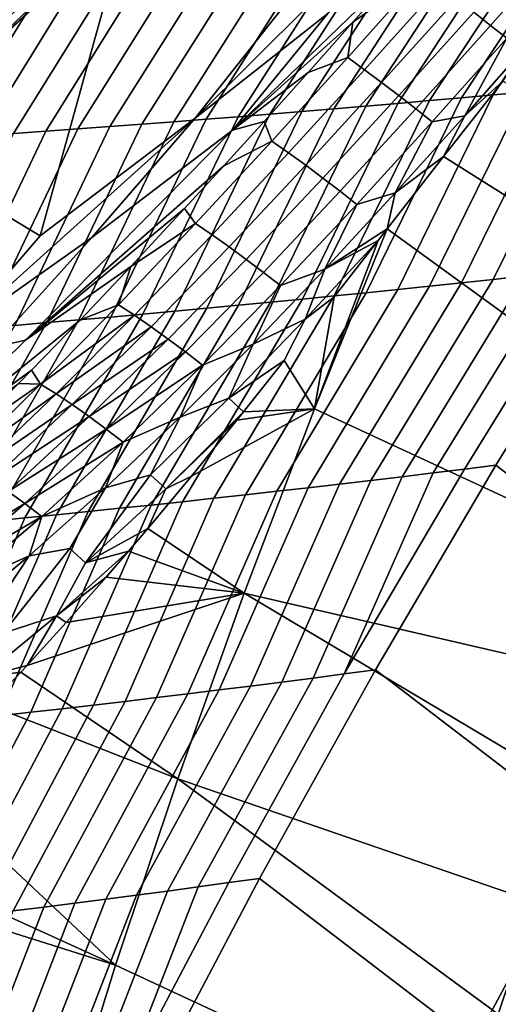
# Model space of a CAD drawing. Header units: metres. Extents: x -109 to 109, y -100 to 58.
# Tile 351 of 642: x 12.24 to 13.64, y -28.86 to -25.98. Entities that reach past the tile are written whole.
import ezdxf

# ---------------------------------------------------------------- set-up
doc = ezdxf.new("R2010")
doc.units = ezdxf.units.M
doc.layers.add('solid_21_062_100_XXX', color=7, linetype='CONTINUOUS')

msp = doc.modelspace()

# ---------------------------------------------------------------- linework, layer by layer
at = {"layer": 'solid_21_062_100_XXX'}
for points in [[(12.538145, -25.338144, 27.845409), (11.864766, -25.977158, 27.845409), (11.918769, -26.037134, 27.690523), (12.595213, -25.395212, 27.690523)], [(12.595213, -25.395212, 27.690523), (11.918769, -26.037134, 27.690523), (11.963524, -26.08684, 27.529186), (12.642508, -25.442509, 27.529186)], [(12.642508, -25.442509, 27.529186), (11.963524, -26.08684, 27.529186), (11.998691, -26.125896, 27.362629), (12.67967, -25.47967, 27.362629)], [(12.67967, -25.47967, 27.362629), (11.998691, -26.125896, 27.362629), (12.023999, -26.154005, 27.192122), (12.706415, -25.506416, 27.192122)], [(12.706415, -25.506416, 27.192122), (12.023999, -26.154005, 27.192122), (12.039258, -26.170952, 27.018965), (12.722541, -25.522541, 27.018965)], [(12.722541, -25.522541, 27.018965), (12.039258, -26.170952, 27.018965), (12.557367, -25.69622, 26.844654)], [(13.421961, -25.607634, 26.000853), (13.002406, -25.960058, 25.997431), (12.754606, -26.272362, 26.000853)], [(13.421961, -25.607634, 26.000853), (12.754606, -26.272362, 26.000853), (13.142516, -25.966906, 26.011074)], [(13.370032, -25.817688, 26.031086), (13.528337, -25.637562, 26.026581), (13.142516, -25.966906, 26.011074), (12.863787, -26.307915, 26.02792)], [(13.809875, -25.657593, -18.328413), (13.9039, -25.65045, -18.310951), (13.53225, -26.212976, -18.133339), (13.439238, -26.221222, -18.153292)], [(13.9039, -25.65045, -18.310951), (13.997866, -25.643202, -18.293524), (13.625198, -26.204611, -18.113422), (13.53225, -26.212976, -18.133339)], [(13.997866, -25.643202, -18.293524), (14.091769, -25.635849, -18.276129), (13.718081, -26.196123, -18.093546), (13.625198, -26.204611, -18.113422)], [(13.338853, -25.691717, -18.416183), (13.433174, -25.685102, -18.398569), (13.066545, -26.252996, -18.233463), (12.973214, -26.260637, -18.253593)], [(13.433174, -25.685102, -18.398569), (13.527437, -25.678383, -18.380985), (13.159812, -26.245234, -18.213367), (13.066545, -26.252996, -18.233463)], [(13.527437, -25.678383, -18.380985), (13.621642, -25.671558, -18.36343), (13.253017, -26.23735, -18.193308), (13.159812, -26.245234, -18.213367)], [(13.621642, -25.671558, -18.36343), (13.715788, -25.664629, -18.345905), (13.346159, -26.229345, -18.173281), (13.253017, -26.23735, -18.193308)], [(13.715788, -25.664629, -18.345905), (13.809875, -25.657593, -18.328413), (13.439238, -26.221222, -18.153292), (13.346159, -26.229345, -18.173281)], [(12.302488, -26.616604, 25.997431), (12.557368, -25.696217, 25.997431), (11.853194, -26.346281, 25.997431)], [(12.557367, -25.69622, 26.844654), (11.853205, -26.346273, 26.844654), (11.853194, -26.346281, 25.997431), (12.557368, -25.696217, 25.997431)], [(12.039258, -26.170952, 27.018965), (11.853205, -26.346273, 26.844654), (12.557367, -25.69622, 26.844654)], [(12.754606, -26.272362, 26.000853), (13.002406, -25.960058, 25.997431), (12.557368, -25.696217, 25.997431), (12.302488, -26.616604, 25.997431)], [(12.960997, -25.717123, -18.486923), (13.055545, -25.71093, -18.469196), (12.692856, -26.282845, -18.314178), (12.599281, -26.290007, -18.334436)], [(13.055545, -25.71093, -18.469196), (13.150038, -25.70463, -18.451498), (12.786369, -26.275562, -18.293951), (12.692856, -26.282845, -18.314178)], [(13.150038, -25.70463, -18.451498), (13.244473, -25.698227, -18.433826), (12.879823, -26.26816, -18.273756), (12.786369, -26.275562, -18.293951)], [(13.244473, -25.698227, -18.433826), (13.338853, -25.691717, -18.416183), (12.973214, -26.260637, -18.253593), (12.879823, -26.26816, -18.273756)], [(12.487428, -25.746525, -18.575941), (12.582251, -25.740854, -18.558088), (12.224391, -26.317459, -18.415771), (12.130523, -26.324024, -18.436176)], [(12.582251, -25.740854, -18.558088), (12.677019, -25.735077, -18.540258), (12.318202, -26.310774, -18.395393), (12.224391, -26.317459, -18.415771)], [(12.677019, -25.735077, -18.540258), (12.771733, -25.729197, -18.522455), (12.411954, -26.30397, -18.375046), (12.318202, -26.310774, -18.395393)], [(12.771733, -25.729197, -18.522455), (12.866392, -25.723213, -18.504675), (12.505648, -26.297049, -18.354727), (12.411954, -26.30397, -18.375046)], [(12.866392, -25.723213, -18.504675), (12.960997, -25.717123, -18.486923), (12.599281, -26.290007, -18.334436), (12.505648, -26.297049, -18.354727)], [(13.786557, -25.71699, 26.055075), (13.568687, -25.962664, 26.069767), (13.617495, -26.001318, 26.05991), (13.83452, -25.756054, 26.042959)], [(12.202641, -25.762917, -18.629641), (12.297623, -25.757557, -18.611717), (11.942612, -26.336798, -18.477068), (11.848572, -26.343006, -18.497555)], [(12.297623, -25.757557, -18.611717), (12.392552, -25.752094, -18.593817), (12.036595, -26.330471, -18.45661), (11.942612, -26.336798, -18.477068)], [(12.392552, -25.752094, -18.593817), (12.487428, -25.746525, -18.575941), (12.130523, -26.324024, -18.436176), (12.036595, -26.330471, -18.45661)], [(13.617495, -26.001318, 26.05991), (13.664706, -26.039194, 26.042307), (13.880772, -25.794031, 26.023159), (13.83452, -25.756054, 26.042959)], [(13.215064, -25.992453, 26.036749), (13.370032, -25.817688, 26.031086), (12.863787, -26.307915, 26.02792)], [(13.420502, -25.848185, 26.051924), (13.370032, -25.817688, 26.031086), (13.215064, -25.992453, 26.036749)], [(13.420502, -25.848185, 26.051924), (13.215064, -25.992453, 26.036749), (13.200283, -26.095085, 26.063408)], [(13.420502, -25.848185, 26.051924), (13.200283, -26.095085, 26.063408), (13.249264, -26.131031, 26.080204), (13.469402, -25.885483, 26.065742)], [(13.469402, -25.885483, 26.065742), (13.249264, -26.131031, 26.080204), (13.299223, -26.168392, 26.089241), (13.519061, -25.923845, 26.071722)], [(13.519061, -25.923845, 26.071722), (13.299223, -26.168392, 26.089241), (13.349366, -26.206572, 26.090376), (13.568687, -25.962664, 26.069767)], [(12.754606, -26.272362, 26.000853), (12.453119, -26.620743, 26.011074), (12.863787, -26.307915, 26.02792), (13.142516, -25.966906, 26.011074)], [(13.568687, -25.962664, 26.069767), (13.349366, -26.206572, 26.090376), (13.398897, -26.244967, 26.083591), (13.617495, -26.001318, 26.05991)], [(13.084336, -26.139004, 26.042778), (13.215064, -25.992453, 26.036749), (12.863787, -26.307915, 26.02792)], [(13.200283, -26.095085, 26.063408), (13.215064, -25.992453, 26.036749), (13.084336, -26.139004, 26.042778)], [(13.398897, -26.244967, 26.083591), (13.44703, -26.282961, 26.068995), (13.664706, -26.039194, 26.042307), (13.617495, -26.001318, 26.05991)], [(13.664706, -26.039194, 26.042307), (13.44703, -26.282961, 26.068995), (13.541782, -26.265287, 26.039459)], [(13.541782, -26.265287, 26.039459), (13.653348, -26.164848, 26.017139), (13.742742, -26.037975, 26.013422)], [(13.664706, -26.039194, 26.042307), (13.541782, -26.265287, 26.039459), (13.742742, -26.037975, 26.013422)], [(12.978971, -26.339478, 26.078794), (13.200283, -26.095085, 26.063408), (13.084336, -26.139004, 26.042778), (12.955788, -26.282427, 26.050074)], [(13.200283, -26.095085, 26.063408), (12.978971, -26.339478, 26.078794), (13.027647, -26.373941, 26.099195), (13.249264, -26.131031, 26.080204)], [(12.955788, -26.282427, 26.050074), (13.084336, -26.139004, 26.042778), (12.863787, -26.307915, 26.02792)], [(13.249264, -26.131031, 26.080204), (13.027647, -26.373941, 26.099195), (13.077578, -26.410236, 26.111965), (13.299223, -26.168392, 26.089241)], [(13.299223, -26.168392, 26.089241), (13.077578, -26.410236, 26.111965), (13.127968, -26.447784, 26.116899), (13.349366, -26.206572, 26.090376)], [(13.653348, -26.164848, 26.017139), (13.480214, -26.384447, 26.036747), (14.370768, -26.94602, 25.445169), (14.508265, -26.628311, 25.464382)], [(13.541782, -26.265287, 26.039459), (13.480214, -26.384447, 26.036747), (13.653348, -26.164848, 26.017139)], [(13.903645, -26.178783, -18.053909), (13.996325, -26.16993, -18.034151), (13.717133, -26.733282, -17.856644), (13.624599, -26.743357, -17.879112)], [(13.625198, -26.204611, -18.113422), (13.718081, -26.196123, -18.093546), (13.439307, -26.76309, -17.924185), (13.346552, -26.772747, -17.946789)], [(13.718081, -26.196123, -18.093546), (13.810896, -26.187513, -18.073708), (13.531989, -26.753294, -17.901625), (13.439307, -26.76309, -17.924185)], [(13.810896, -26.187513, -18.073708), (13.903645, -26.178783, -18.053909), (13.624599, -26.743357, -17.879112), (13.531989, -26.753294, -17.901625)], [(13.253017, -26.23735, -18.193308), (13.346159, -26.229345, -18.173281), (13.067857, -26.800886, -18.014862), (12.974817, -26.809988, -18.037636)], [(13.346159, -26.229345, -18.173281), (13.439238, -26.221222, -18.153292), (13.160826, -26.791645, -17.992128), (13.067857, -26.800886, -18.014862)], [(13.349366, -26.206572, 26.090376), (13.127968, -26.447784, 26.116899), (13.178018, -26.485991, 26.113924), (13.398897, -26.244967, 26.083591)], [(13.439238, -26.221222, -18.153292), (13.53225, -26.212976, -18.133339), (13.253725, -26.782267, -17.969437), (13.160826, -26.791645, -17.992128)], [(13.53225, -26.212976, -18.133339), (13.625198, -26.204611, -18.113422), (13.346552, -26.772747, -17.946789), (13.253725, -26.782267, -17.969437)], [(12.879823, -26.26816, -18.273756), (12.973214, -26.260637, -18.253593), (12.695286, -26.836464, -18.106197), (12.601973, -26.845015, -18.129128)], [(12.973214, -26.260637, -18.253593), (13.066545, -26.252996, -18.233463), (12.788531, -26.827776, -18.083305), (12.695286, -26.836464, -18.106197)], [(13.066545, -26.252996, -18.233463), (13.159812, -26.245234, -18.213367), (12.881709, -26.818951, -18.060452), (12.788531, -26.827776, -18.083305)], [(13.159812, -26.245234, -18.213367), (13.253017, -26.23735, -18.193308), (12.974817, -26.809988, -18.037636), (12.881709, -26.818951, -18.060452)], [(13.178018, -26.485991, 26.113924), (13.226932, -26.524242, 26.103081), (13.44703, -26.282961, 26.068995), (13.398897, -26.244967, 26.083591)], [(12.754606, -26.272362, 26.000853), (12.302488, -26.616604, 25.997431), (12.054373, -26.902363, 26.000853)], [(12.754606, -26.272362, 26.000853), (12.054373, -26.902363, 26.000853), (12.453119, -26.620743, 26.011074)], [(12.505648, -26.297049, -18.354727), (12.599281, -26.290007, -18.334436), (12.321633, -26.869837, -18.198139), (12.228055, -26.877836, -18.221212)], [(12.838596, -26.411932, 26.057821), (12.955788, -26.282427, 26.050074), (12.863787, -26.307915, 26.02792), (12.259101, -26.921244, 26.0511)], [(12.599281, -26.290007, -18.334436), (12.692856, -26.282845, -18.314178), (12.415146, -26.8617, -18.175098), (12.321633, -26.869837, -18.198139)], [(12.692856, -26.282845, -18.314178), (12.786369, -26.275562, -18.293951), (12.508593, -26.853426, -18.152096), (12.415146, -26.8617, -18.175098)], [(12.786369, -26.275562, -18.293951), (12.879823, -26.26816, -18.273756), (12.601973, -26.845015, -18.129128), (12.508593, -26.853426, -18.152096)], [(12.978971, -26.339478, 26.078794), (12.955788, -26.282427, 26.050074), (12.838596, -26.411932, 26.057821)], [(13.44703, -26.282961, 26.068995), (13.226932, -26.524242, 26.103081), (13.338855, -26.490891, 26.072586)], [(13.338855, -26.490891, 26.072586), (13.480214, -26.384447, 26.036747), (13.541782, -26.265287, 26.039459)], [(13.44703, -26.282961, 26.068995), (13.338855, -26.490891, 26.072586), (13.541782, -26.265287, 26.039459)], [(12.224391, -26.317459, -18.415771), (12.318202, -26.310774, -18.395393), (12.040705, -26.893423, -18.267464), (11.946933, -26.901012, -18.290638)], [(12.318202, -26.310774, -18.395393), (12.411954, -26.30397, -18.375046), (12.134412, -26.885698, -18.244322), (12.040705, -26.893423, -18.267464)], [(12.411954, -26.30397, -18.375046), (12.505648, -26.297049, -18.354727), (12.228055, -26.877836, -18.221212), (12.134412, -26.885698, -18.244322)], [(12.259101, -26.921244, 26.0511), (12.863787, -26.307915, 26.02792), (12.453119, -26.620743, 26.011074), (12.162292, -26.942823, 26.02792)], [(12.054373, -26.902363, 26.000853), (12.302488, -26.616604, 25.997431), (11.853194, -26.346281, 25.997431), (11.939441, -26.931519, 25.997431)], [(12.756037, -26.580555, 26.09841), (12.978971, -26.339478, 26.078794), (12.838596, -26.411932, 26.057821), (12.724013, -26.53685, 26.066277)], [(12.978971, -26.339478, 26.078794), (12.756037, -26.580555, 26.09841), (12.803994, -26.613317, 26.122904), (13.027647, -26.373941, 26.099195)], [(13.027647, -26.373941, 26.099195), (12.803994, -26.613317, 26.122904), (12.853519, -26.648386, 26.139956), (13.077578, -26.410236, 26.111965)], [(13.480214, -26.384447, 26.036747), (13.315745, -26.595663, 26.060507), (14.237577, -27.265945, 25.434175), (14.370768, -26.94602, 25.445169)], [(13.338855, -26.490891, 26.072586), (13.315745, -26.595663, 26.060507), (13.480214, -26.384447, 26.036747)], [(12.724013, -26.53685, 26.066277), (12.838596, -26.411932, 26.057821), (12.259101, -26.921244, 26.0511)], [(13.077578, -26.410236, 26.111965), (12.853519, -26.648386, 26.139956), (12.903827, -26.685202, 26.149294), (13.127968, -26.447784, 26.116899)], [(13.127968, -26.447784, 26.116899), (12.903827, -26.685202, 26.149294), (12.954114, -26.723181, 26.15077), (13.178018, -26.485991, 26.113924)], [(13.178018, -26.485991, 26.113924), (12.954114, -26.723181, 26.15077), (13.003586, -26.761715, 26.144363), (13.226932, -26.524242, 26.103081)], [(13.133204, -26.713657, 26.112602), (13.315745, -26.595663, 26.060507), (13.338855, -26.490891, 26.072586)], [(13.226932, -26.524242, 26.103081), (13.133204, -26.713657, 26.112602), (13.338855, -26.490891, 26.072586)], [(12.56649, -26.706169, 26.079666), (12.724013, -26.53685, 26.066277), (12.259101, -26.921244, 26.0511)], [(12.756037, -26.580555, 26.09841), (12.724013, -26.53685, 26.066277), (12.56649, -26.706169, 26.079666)], [(13.226932, -26.524242, 26.103081), (13.003586, -26.761715, 26.144363), (13.133204, -26.713657, 26.112602)], [(12.756037, -26.580555, 26.09841), (12.56649, -26.706169, 26.079666), (12.53094, -26.817474, 26.122522)], [(12.756037, -26.580555, 26.09841), (12.53094, -26.817474, 26.122522), (12.577751, -26.848217, 26.151455), (12.803994, -26.613317, 26.122904)], [(13.315745, -26.595663, 26.060507), (13.103118, -27.121767, 26.048086), (14.108797, -27.587847, 25.431408), (14.237577, -27.265945, 25.434175)], [(13.289045, -26.629868, 26.064924), (13.103118, -27.121767, 26.048086), (13.315745, -26.595663, 26.060507)], [(13.133204, -26.713657, 26.112602), (13.289045, -26.629868, 26.064924), (13.315745, -26.595663, 26.060507)], [(12.054373, -26.902363, 26.000853), (11.731239, -27.238529, 26.011074), (12.162292, -26.942823, 26.02792), (12.453119, -26.620743, 26.011074)], [(12.803994, -26.613317, 26.122904), (12.577751, -26.848217, 26.151455), (12.626468, -26.881784, 26.17321), (12.853519, -26.648386, 26.139956)], [(13.076275, -26.859924, 26.113455), (13.160262, -26.79476, 26.088333), (13.289045, -26.629868, 26.064924)], [(13.076275, -26.859924, 26.113455), (13.289045, -26.629868, 26.064924), (13.133204, -26.713657, 26.112602)], [(13.289045, -26.629868, 26.064924), (13.160262, -26.79476, 26.088333), (13.103118, -27.121767, 26.048086)], [(12.853519, -26.648386, 26.139956), (12.626468, -26.881784, 26.17321), (12.676316, -26.917645, 26.187441), (12.903827, -26.685202, 26.149294)], [(12.903827, -26.685202, 26.149294), (12.676316, -26.917645, 26.187441), (12.726505, -26.955227, 26.193922), (12.954114, -26.723181, 26.15077)], [(12.41984, -26.861338, 26.094282), (12.56649, -26.706169, 26.079666), (12.259101, -26.921244, 26.0511), (11.852916, -27.32011, 26.080217)], [(12.53094, -26.817474, 26.122522), (12.56649, -26.706169, 26.079666), (12.41984, -26.861338, 26.094282)], [(13.003586, -26.761715, 26.144363), (12.924134, -26.932356, 26.159266), (13.133204, -26.713657, 26.112602)], [(13.076275, -26.859924, 26.113455), (13.133204, -26.713657, 26.112602), (12.924134, -26.932356, 26.159266)], [(13.809592, -26.723066, -17.834225), (13.901976, -26.712709, -17.811853), (13.541157, -27.297714, -17.682684), (13.449983, -27.308899, -17.707596)], [(13.901976, -26.712709, -17.811853), (13.994283, -26.702215, -17.789532), (13.632251, -27.286377, -17.657825), (13.541157, -27.297714, -17.682684)], [(14.602158, -27.166821, -17.390066), (14.245439, -27.756231, -17.263926), (13.632251, -27.286377, -17.657825), (13.994283, -26.702215, -17.789532)], [(12.954114, -26.723181, 26.15077), (12.726505, -26.955227, 26.193922), (12.776237, -26.993935, 26.192549), (13.003586, -26.761715, 26.144363)], [(13.531989, -26.753294, -17.901625), (13.624599, -26.743357, -17.879112), (13.267396, -27.330805, -17.757572), (13.175985, -27.341526, -17.782635)], [(13.624599, -26.743357, -17.879112), (13.717133, -26.733282, -17.856644), (13.358728, -27.319929, -17.732559), (13.267396, -27.330805, -17.757572)], [(13.717133, -26.733282, -17.856644), (13.809592, -26.723066, -17.834225), (13.449983, -27.308899, -17.707596), (13.358728, -27.319929, -17.732559)], [(13.003586, -26.761715, 26.144363), (12.776237, -26.993935, 26.192549), (12.924134, -26.932356, 26.159266)], [(13.253725, -26.782267, -17.969437), (13.346552, -26.772747, -17.946789), (12.992933, -27.362507, -17.832905), (12.901294, -27.372768, -17.85811)], [(13.346552, -26.772747, -17.946789), (13.439307, -26.76309, -17.924185), (13.084497, -27.352093, -17.807747), (12.992933, -27.362507, -17.832905)], [(13.439307, -26.76309, -17.924185), (13.531989, -26.753294, -17.901625), (13.175985, -27.341526, -17.782635), (13.084497, -27.352093, -17.807747)], [(12.974817, -26.809988, -18.037636), (13.067857, -26.800886, -18.014862), (12.717789, -27.39283, -17.908657), (12.625926, -27.402632, -17.933994)], [(13.067857, -26.800886, -18.014862), (13.160826, -26.791645, -17.992128), (12.809578, -27.382875, -17.883362), (12.717789, -27.39283, -17.908657)], [(13.160826, -26.791645, -17.992128), (13.253725, -26.782267, -17.969437), (12.901294, -27.372768, -17.85811), (12.809578, -27.382875, -17.883362)], [(13.076275, -26.859924, 26.113455), (13.014805, -26.980415, 26.119041), (13.103118, -27.121767, 26.048086), (13.160262, -26.79476, 26.088333)], [(12.601973, -26.845015, -18.129128), (12.695286, -26.836464, -18.106197), (12.349901, -27.431122, -18.010262), (12.257751, -27.440313, -18.035765)], [(12.303145, -27.049376, 26.15136), (12.53094, -26.817474, 26.122522), (12.41984, -26.861338, 26.094282), (12.277133, -27.009123, 26.110186)], [(12.53094, -26.817474, 26.122522), (12.303145, -27.049376, 26.15136), (12.577751, -26.848217, 26.151455)], [(12.695286, -26.836464, -18.106197), (12.788531, -26.827776, -18.083305), (12.441981, -27.421778, -17.984798), (12.349901, -27.431122, -18.010262)], [(12.788531, -26.827776, -18.083305), (12.881709, -26.818951, -18.060452), (12.53399, -27.412281, -17.959375), (12.441981, -27.421778, -17.984798)], [(12.881709, -26.818951, -18.060452), (12.974817, -26.809988, -18.037636), (12.625926, -27.402632, -17.933994), (12.53399, -27.412281, -17.959375)], [(12.277133, -27.009123, 26.110186), (12.41984, -26.861338, 26.094282), (11.852916, -27.32011, 26.080217)], [(12.321633, -26.869837, -18.198139), (12.415146, -26.8617, -18.175098), (12.073236, -27.458244, -18.086889), (11.980875, -27.466982, -18.112507)], [(12.415146, -26.8617, -18.175098), (12.508593, -26.853426, -18.152096), (12.165528, -27.449354, -18.061308), (12.073236, -27.458244, -18.086889)], [(12.508593, -26.853426, -18.152096), (12.601973, -26.845015, -18.129128), (12.257751, -27.440313, -18.035765), (12.165528, -27.449354, -18.061308)], [(12.303145, -27.049376, 26.15136), (12.348379, -27.077663, 26.184931), (12.577751, -26.848217, 26.151455)], [(12.577751, -26.848217, 26.151455), (12.348379, -27.077663, 26.184931), (12.626468, -26.881784, 26.17321)], [(12.852694, -27.090927, 26.171495), (13.014805, -26.980415, 26.119041), (13.076275, -26.859924, 26.113455)], [(12.852694, -27.090927, 26.171495), (13.076275, -26.859924, 26.113455), (12.924134, -26.932356, 26.159266)], [(12.228055, -26.877836, -18.221212), (12.321633, -26.869837, -18.198139), (11.980875, -27.466982, -18.112507), (11.888444, -27.475567, -18.138161)], [(12.348379, -27.077663, 26.184931), (12.395866, -27.109337, 26.211676), (12.626468, -26.881784, 26.17321)], [(12.626468, -26.881784, 26.17321), (12.395866, -27.109337, 26.211676), (12.676316, -26.917645, 26.187441)], [(11.852916, -27.32011, 26.080217), (12.259101, -26.921244, 26.0511), (12.162292, -26.942823, 26.02792), (11.522459, -27.528477, 26.0511)], [(12.395866, -27.109337, 26.211676), (12.444852, -27.143888, 26.231165), (12.676316, -26.917645, 26.187441)], [(12.676316, -26.917645, 26.187441), (12.444852, -27.143888, 26.231165), (12.726505, -26.955227, 26.193922)], [(12.776237, -26.993935, 26.192549), (12.71101, -27.145672, 26.212238), (12.924134, -26.932356, 26.159266)], [(12.852694, -27.090927, 26.171495), (12.924134, -26.932356, 26.159266), (12.71101, -27.145672, 26.212238)], [(12.444852, -27.143888, 26.231165), (12.494557, -27.180773, 26.243093), (12.726505, -26.955227, 26.193922)], [(12.726505, -26.955227, 26.193922), (12.494557, -27.180773, 26.243093), (12.776237, -26.993935, 26.192549)], [(12.852694, -27.090927, 26.171495), (12.895993, -27.130026, 26.147732), (13.014805, -26.980415, 26.119041)], [(13.014805, -26.980415, 26.119041), (12.895993, -27.130026, 26.147732), (13.103118, -27.121767, 26.048086)], [(12.239109, -27.047903, 26.114677), (12.277133, -27.009123, 26.110186), (11.852916, -27.32011, 26.080217)], [(12.303145, -27.049376, 26.15136), (12.277133, -27.009123, 26.110186), (12.239109, -27.047903, 26.114677)], [(12.494557, -27.180773, 26.243093), (12.544194, -27.219402, 26.247269), (12.776237, -26.993935, 26.192549)], [(12.776237, -26.993935, 26.192549), (12.544194, -27.219402, 26.247269), (12.71101, -27.145672, 26.212238)], [(12.303145, -27.049376, 26.15136), (12.090062, -27.197876, 26.133717), (12.072163, -27.275343, 26.185055)], [(12.303145, -27.049376, 26.15136), (12.072163, -27.275343, 26.185055), (12.348379, -27.077663, 26.184931)], [(12.303145, -27.049376, 26.15136), (12.239109, -27.047903, 26.114677), (12.090062, -27.197876, 26.133717)], [(12.072163, -27.275343, 26.185055), (12.115402, -27.300648, 26.223309), (12.348379, -27.077663, 26.184931)], [(12.348379, -27.077663, 26.184931), (12.115402, -27.300648, 26.223309), (12.395866, -27.109337, 26.211676)], [(12.623873, -27.314867, 26.237053), (12.668705, -27.355091, 26.218458), (12.895993, -27.130026, 26.147732), (12.852694, -27.090927, 26.171495)], [(12.623873, -27.314867, 26.237053), (12.852694, -27.090927, 26.171495), (12.71101, -27.145672, 26.212238)], [(12.115402, -27.300648, 26.223309), (12.161236, -27.329916, 26.255182), (12.395866, -27.109337, 26.211676)], [(12.395866, -27.109337, 26.211676), (12.161236, -27.329916, 26.255182), (12.444852, -27.143888, 26.231165)], [(12.743656, -27.318089, 26.189272), (12.61688, -27.470819, 26.227814), (12.897458, -27.660315, 26.0592), (13.103118, -27.121767, 26.048086)], [(12.875945, -27.155027, 26.152897), (12.743656, -27.318089, 26.189272), (13.103118, -27.121767, 26.048086)], [(12.895993, -27.130026, 26.147732), (12.875945, -27.155027, 26.152897), (13.103118, -27.121767, 26.048086)], [(12.897458, -27.660315, 26.0592), (13.984525, -27.911482, 25.436869), (14.108797, -27.587847, 25.431408), (13.103118, -27.121767, 26.048086)], [(12.161236, -27.329916, 26.255182), (12.208936, -27.362682, 26.28017), (12.444852, -27.143888, 26.231165)], [(12.444852, -27.143888, 26.231165), (12.208936, -27.362682, 26.28017), (12.494557, -27.180773, 26.243093)], [(12.544194, -27.219402, 26.247269), (12.493263, -27.352274, 26.27113), (12.71101, -27.145672, 26.212238)], [(12.623873, -27.314867, 26.237053), (12.71101, -27.145672, 26.212238), (12.493263, -27.352274, 26.27113)], [(12.668705, -27.355091, 26.218458), (12.875945, -27.155027, 26.152897), (12.895993, -27.130026, 26.147732)], [(12.208936, -27.362682, 26.28017), (12.257744, -27.398428, 26.297874), (12.494557, -27.180773, 26.243093)], [(12.494557, -27.180773, 26.243093), (12.257744, -27.398428, 26.297874), (12.544194, -27.219402, 26.247269)], [(12.668705, -27.355091, 26.218458), (12.743656, -27.318089, 26.189272), (12.875945, -27.155027, 26.152897)], [(12.257744, -27.398428, 26.297874), (12.306884, -27.436583, 26.308014), (12.544194, -27.219402, 26.247269)], [(12.544194, -27.219402, 26.247269), (12.306884, -27.436583, 26.308014), (12.493263, -27.352274, 26.27113)], [(13.541157, -27.297714, -17.682684), (13.632251, -27.286377, -17.657825), (13.281373, -27.883984, -17.560833), (13.190253, -27.89613, -17.588634)], [(14.245439, -27.756231, -17.263926), (13.901184, -28.35924, -17.172071), (13.281373, -27.883984, -17.560833), (13.632251, -27.286377, -17.657825)], [(12.434676, -27.571686, 26.296814), (12.623873, -27.314867, 26.237053), (12.493263, -27.352274, 26.27113), (12.389145, -27.529974, 26.309486)], [(12.434676, -27.571686, 26.296814), (12.668705, -27.355091, 26.218458), (12.623873, -27.314867, 26.237053)], [(12.668705, -27.355091, 26.218458), (12.61688, -27.470819, 26.227814), (12.743656, -27.318089, 26.189272)], [(13.267396, -27.330805, -17.757572), (13.358728, -27.319929, -17.732559), (13.099048, -27.908102, -17.616491), (13.007756, -27.919903, -17.644403)], [(13.358728, -27.319929, -17.732559), (13.449983, -27.308899, -17.707596), (13.190253, -27.89613, -17.588634), (13.099048, -27.908102, -17.616491)], [(13.449983, -27.308899, -17.707596), (13.541157, -27.297714, -17.682684), (13.190253, -27.89613, -17.588634)], [(12.306884, -27.436583, 26.308014), (12.270437, -27.550804, 26.335402), (12.493263, -27.352274, 26.27113)], [(12.389145, -27.529974, 26.309486), (12.493263, -27.352274, 26.27113), (12.270437, -27.550804, 26.335402)], [(12.992933, -27.362507, -17.832905), (13.084497, -27.352093, -17.807747), (12.824923, -27.942986, -17.700386), (12.733381, -27.954268, -17.728453)], [(13.084497, -27.352093, -17.807747), (13.175985, -27.341526, -17.782635), (12.916382, -27.93153, -17.672367), (12.824923, -27.942986, -17.700386)], [(13.175985, -27.341526, -17.782635), (13.267396, -27.330805, -17.757572), (13.007756, -27.919903, -17.644403), (12.916382, -27.93153, -17.672367)], [(12.208936, -27.362682, 26.28017), (11.968147, -27.572758, 26.33407), (12.257744, -27.398428, 26.297874)], [(12.434676, -27.571686, 26.296814), (12.61688, -27.470819, 26.227814), (12.668705, -27.355091, 26.218458)], [(12.717789, -27.39283, -17.908657), (12.809578, -27.382875, -17.883362), (12.550054, -27.976316, -17.78474), (12.458268, -27.987083, -17.812956)], [(12.809578, -27.382875, -17.883362), (12.901294, -27.372768, -17.85811), (12.641758, -27.965378, -17.756573), (12.550054, -27.976316, -17.78474)], [(12.901294, -27.372768, -17.85811), (12.992933, -27.362507, -17.832905), (12.733381, -27.954268, -17.728453), (12.641758, -27.965378, -17.756573)], [(11.968147, -27.572758, 26.33407), (12.015623, -27.606794, 26.357756), (12.257744, -27.398428, 26.297874)], [(12.257744, -27.398428, 26.297874), (12.015623, -27.606794, 26.357756), (12.306884, -27.436583, 26.308014)], [(12.53399, -27.412281, -17.959375), (12.625926, -27.402632, -17.933994), (12.366404, -27.997679, -17.841217), (12.27446, -28.008104, -17.869526)], [(12.625926, -27.402632, -17.933994), (12.717789, -27.39283, -17.908657), (12.458268, -27.987083, -17.812956), (12.366404, -27.997679, -17.841217)], [(12.165528, -27.449354, -18.061308), (12.257751, -27.440313, -18.035765), (11.998161, -28.038355, -17.954714), (11.905908, -28.0481, -17.983194)], [(12.257751, -27.440313, -18.035765), (12.349901, -27.431122, -18.010262), (12.090338, -28.028442, -17.926275), (11.998161, -28.038355, -17.954714)], [(12.015623, -27.606794, 26.357756), (12.063833, -27.64394, 26.374166), (12.306884, -27.436583, 26.308014)], [(12.306884, -27.436583, 26.308014), (12.063833, -27.64394, 26.374166), (12.270437, -27.550804, 26.335402)], [(12.349901, -27.431122, -18.010262), (12.441981, -27.421778, -17.984798), (12.182438, -28.018358, -17.897879), (12.090338, -28.028442, -17.926275)], [(12.441981, -27.421778, -17.984798), (12.53399, -27.412281, -17.959375), (12.27446, -28.008104, -17.869526), (12.182438, -28.018358, -17.897879)], [(12.434676, -27.571686, 26.296814), (12.560197, -27.537762, 26.246195), (12.61688, -27.470819, 26.227814)], [(12.61688, -27.470819, 26.227814), (12.560197, -27.537762, 26.246195), (12.897458, -27.660315, 26.0592)], [(12.063833, -27.64394, 26.374166), (12.042147, -27.739906, 26.404451), (12.270437, -27.550804, 26.335402)], [(12.147958, -27.73447, 26.388035), (12.270437, -27.550804, 26.335402), (12.042147, -27.739906, 26.404451)], [(12.1938, -27.777294, 26.381849), (12.389145, -27.529974, 26.309486), (12.270437, -27.550804, 26.335402), (12.147958, -27.73447, 26.388035)], [(12.349486, -27.726225, 26.324903), (12.434676, -27.571686, 26.296814), (12.389145, -27.529974, 26.309486), (12.1938, -27.777294, 26.381849)], [(12.349486, -27.726225, 26.324903), (12.495185, -27.613306, 26.268143), (12.560197, -27.537762, 26.246195)], [(12.349486, -27.726225, 26.324903), (12.560197, -27.537762, 26.246195), (12.434676, -27.571686, 26.296814)], [(12.560197, -27.537762, 26.246195), (12.495185, -27.613306, 26.268143), (12.897458, -27.660315, 26.0592)], [(12.349486, -27.726225, 26.324903), (12.378034, -27.74613, 26.309923), (12.495185, -27.613306, 26.268143)], [(12.495185, -27.613306, 26.268143), (12.378034, -27.74613, 26.309923), (12.897458, -27.660315, 26.0592)], [(12.264205, -27.871094, 26.353115), (12.245549, -27.891115, 26.360434), (12.703696, -28.202276, 26.093615), (12.897458, -27.660315, 26.0592)], [(12.378034, -27.74613, 26.309923), (12.264205, -27.871094, 26.353115), (12.897458, -27.660315, 26.0592)], [(12.703696, -28.202276, 26.093615), (13.749873, -28.562967, 25.472452), (13.864853, -28.236605, 25.450554), (12.897458, -27.660315, 26.0592)], [(12.897458, -27.660315, 26.0592), (13.864853, -28.236605, 25.450554), (13.984525, -27.911482, 25.436869)], [(12.131843, -27.905823, 26.409321), (12.264205, -27.871094, 26.353115), (12.349486, -27.726225, 26.324903)], [(12.131843, -27.905823, 26.409321), (12.349486, -27.726225, 26.324903), (12.1938, -27.777294, 26.381849)], [(12.349486, -27.726225, 26.324903), (12.264205, -27.871094, 26.353115), (12.378034, -27.74613, 26.309923)], [(12.131843, -27.905823, 26.409321), (12.245549, -27.891115, 26.360434), (12.264205, -27.871094, 26.353115)], [(12.131843, -27.905823, 26.409321), (12.005898, -28.078636, 26.462015), (12.153804, -27.987679, 26.397352), (12.245549, -27.891115, 26.360434)], [(12.245549, -27.891115, 26.360434), (12.153804, -27.987679, 26.397352), (12.703696, -28.202276, 26.093615)], [(13.099048, -27.908102, -17.616491), (13.190253, -27.89613, -17.588634), (12.853054, -28.505762, -17.529196), (12.763289, -28.518143, -17.559593)], [(13.190253, -27.89613, -17.588634), (13.281373, -27.883984, -17.560833), (12.94273, -28.493195, -17.498854), (12.853054, -28.505762, -17.529196)], [(13.901184, -28.35924, -17.172071), (13.570459, -28.97398, -17.114788), (12.94273, -28.493195, -17.498854), (13.281373, -27.883984, -17.560833)], [(12.916382, -27.93153, -17.672367), (13.007756, -27.919903, -17.644403), (12.673437, -28.53034, -17.590048), (12.583498, -28.542351, -17.620554)], [(13.007756, -27.919903, -17.644403), (13.099048, -27.908102, -17.616491), (12.763289, -28.518143, -17.559593), (12.673437, -28.53034, -17.590048)], [(12.641758, -27.965378, -17.756573), (12.733381, -27.954268, -17.728453), (12.403361, -28.565817, -17.681723), (12.313166, -28.577272, -17.712383)], [(12.733381, -27.954268, -17.728453), (12.824923, -27.942986, -17.700386), (12.493472, -28.554176, -17.651112), (12.403361, -28.565817, -17.681723)], [(12.824923, -27.942986, -17.700386), (12.916382, -27.93153, -17.672367), (12.583498, -28.542351, -17.620554), (12.493472, -28.554176, -17.651112)], [(12.366404, -27.997679, -17.841217), (12.458268, -27.987083, -17.812956), (12.132524, -28.59963, -17.773849), (12.042078, -28.610535, -17.804653)], [(12.458268, -27.987083, -17.812956), (12.550054, -27.976316, -17.78474), (12.222886, -28.588543, -17.743092), (12.132524, -28.59963, -17.773849)], [(12.550054, -27.976316, -17.78474), (12.641758, -27.965378, -17.756573), (12.313166, -28.577272, -17.712383), (12.222886, -28.588543, -17.743092)], [(12.182438, -28.018358, -17.897879), (12.27446, -28.008104, -17.869526), (11.951551, -28.621256, -17.835503), (11.860944, -28.631792, -17.866396)], [(12.153804, -27.987679, 26.397352), (11.940441, -28.200249, 26.488691), (12.522239, -28.746521, 26.151258), (12.703696, -28.202276, 26.093615)], [(12.27446, -28.008104, -17.869526), (12.366404, -27.997679, -17.841217), (12.042078, -28.610535, -17.804653), (11.951551, -28.621256, -17.835503)], [(11.7253, -28.345085, 26.587877), (11.734638, -28.388113, 26.58316), (12.522239, -28.746521, 26.151258), (11.940441, -28.200249, 26.488691)], [(12.703696, -28.202276, 26.093615), (12.522239, -28.746521, 26.151258), (13.534334, -29.218428, 25.540819), (13.639672, -28.890324, 25.502548)], [(12.703696, -28.202276, 26.093615), (13.639672, -28.890324, 25.502548), (13.749873, -28.562967, 25.472452)], [(13.570459, -28.97398, -17.114788), (13.901184, -28.35924, -17.172071), (14.516972, -28.810705, -16.762289), (14.194796, -29.431938, -16.708395)], [(11.734638, -28.388113, 26.58316), (11.639635, -28.468819, 26.628559), (12.522239, -28.746521, 26.151258)], [(11.639635, -28.468819, 26.628559), (11.53612, -28.552629, 26.679121), (12.353504, -29.291927, 26.231987), (12.522239, -28.746521, 26.151258)], [(12.853054, -28.505762, -17.529196), (12.94273, -28.493195, -17.498854), (12.617367, -29.112127, -17.472078), (12.527417, -29.125164, -17.505589)], [(13.570459, -28.97398, -17.114788), (13.254285, -29.598553, -17.092253), (12.617367, -29.112127, -17.472078), (12.94273, -28.493195, -17.498854)], [(12.583498, -28.542351, -17.620554), (12.673437, -28.53034, -17.590048), (12.437373, -29.137993, -17.539154), (12.347235, -29.150618, -17.572777)], [(12.673437, -28.53034, -17.590048), (12.763289, -28.518143, -17.559593), (12.527417, -29.125164, -17.505589), (12.437373, -29.137993, -17.539154)], [(12.763289, -28.518143, -17.559593), (12.853054, -28.505762, -17.529196), (12.527417, -29.125164, -17.505589)], [(11.53612, -28.552629, 26.679121), (11.344028, -28.695616, 26.775515), (12.353504, -29.291927, 26.231987)], [(12.403361, -28.565817, -17.681723), (12.493472, -28.554176, -17.651112), (12.257004, -29.163038, -17.606455), (12.166681, -29.175253, -17.640184)], [(12.493472, -28.554176, -17.651112), (12.583498, -28.542351, -17.620554), (12.347235, -29.150618, -17.572777), (12.257004, -29.163038, -17.606455)], [(12.222886, -28.588543, -17.743092), (12.313166, -28.577272, -17.712383), (12.076267, -29.187263, -17.673967), (11.985764, -29.19907, -17.7078)], [(12.313166, -28.577272, -17.712383), (12.403361, -28.565817, -17.681723), (12.166681, -29.175253, -17.640184), (12.076267, -29.187263, -17.673967)], [(13.749873, -28.562967, 25.472452), (13.639672, -28.890324, 25.502548), (13.819865, -29.022736, 25.382301), (13.928523, -28.702621, 25.350445)], [(12.353504, -29.291927, 26.231987), (11.344028, -28.695616, 26.775515), (11.276164, -28.74424, 26.80994), (11.784919, -62.700001, 26.545462)], [(13.534334, -29.218428, 25.540819), (12.522239, -28.746521, 26.151258), (12.353504, -29.291927, 26.231987), (13.433938, -29.547029, 25.587236)]]:
    msp.add_3dface(points, dxfattribs=at)

doc.saveas('drawing.dxf')
